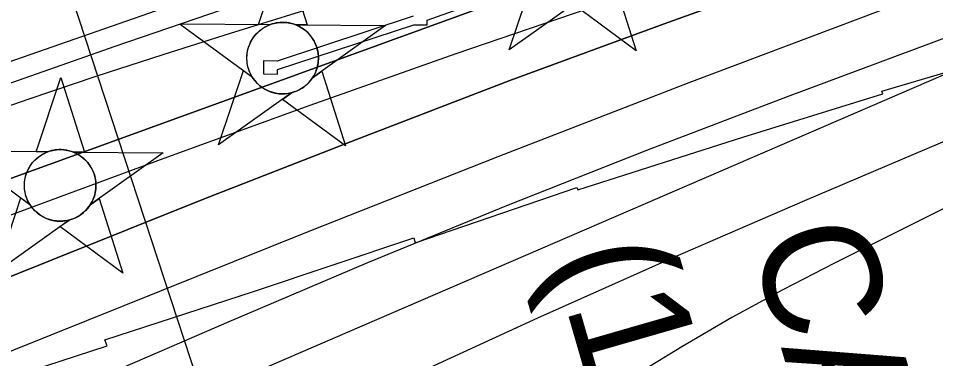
# Model space of a CAD drawing. Extents: x 3508733 to 3546731, y 546897 to 572481.
# Drawn here: x 3516057 to 3516840, y 565110 to 565401 of the extents above; entities that cross this region are included whole.
import ezdxf

# ---------------------------------------------------------------- set-up
doc = ezdxf.new("R2010")
doc.units = 0
for name, color, linetype in [('V-CHAN-DOCK', 7, 'Continuous'), ('V-CHAN-NAID', 7, 'Continuous'), ('V-RIVR-RANG', 7, 'Continuous'), ('V-RRAP-RVMT', 7, 'Continuous'), ('V-TOPO-DPTH', 7, 'Continuous'), ('V-TOPO-MAJR', 7, 'Continuous'), ('V-TOPO-MINR', 7, 'Continuous')]:
    doc.layers.add(name, color=color, linetype=linetype)

msp = doc.modelspace()

# ---------------------------------------------------------------- linework, layer by layer
at = {"layer": 'V-CHAN-DOCK'}
for points in [[(3516277.71, 565364.13), (3516265.95, 565364.2), (3516265.89, 565353.09), (3516277.89, 565353.02), (3516277.91, 565356.83), (3516394.32, 565395.13), (3516405.68, 565395.07), (3516405.71, 565399.01), (3516516.11, 565438.42)], [(3516393.73, 565402.31), (3516277.71, 565364.13)]]:
    msp.add_lwpolyline(points, dxfattribs=at)
at = {"layer": 'V-CHAN-NAID'}
for points in [[(3516271.37, 565395.1), (3516261.78, 565395.16), (3516282.91, 565458.65), (3516303.13, 565394.87), (3516293.55, 565394.94), (3516291.97, 565395.52), (3516289.87, 565396.14), (3516287.83, 565396.59), (3516285.8, 565396.9), (3516284.63, 565397.01), (3516283.1, 565397.09), (3516281.38, 565397.09), (3516280, 565397.02), (3516278.1, 565396.82), (3516276.73, 565396.6), (3516274.95, 565396.22), (3516273.42, 565395.8), (3516272.39, 565395.46)], [(3516537.87, 565418.16), (3516475.66, 565373.64), (3516496.79, 565437.12), (3516504.51, 565431.43), (3516505.14, 565430.47), (3516506.52, 565428.61), (3516507.74, 565427.19), (3516509.2, 565425.69), (3516510.59, 565424.44), (3516512.05, 565423.28), (3516513.45, 565422.29), (3516515.13, 565421.26), (3516516.84, 565420.35), (3516518.63, 565419.54), (3516520.08, 565418.98), (3516521.71, 565418.45), (3516523.93, 565417.89), (3516525.46, 565417.6), (3516527.49, 565417.34), (3516529.03, 565417.24), (3516530.89, 565417.22), (3516532.58, 565417.3), (3516534.29, 565417.47), (3516536.19, 565417.78)], [(3516555.9, 565431.07), (3516563.69, 565436.65), (3516583.92, 565372.87), (3516530.07, 565412.58), (3516537.87, 565418.16), (3516539.53, 565418.64), (3516541.14, 565419.2), (3516543.3, 565420.11), (3516545.04, 565420.99), (3516546.9, 565422.11), (3516548.64, 565423.32), (3516550.19, 565424.56), (3516551.48, 565425.73), (3516552.87, 565427.15), (3516554.07, 565428.55), (3516555.19, 565430.03)], [(3516271.37, 565395.1), (3516194.88, 565395.64), (3516256.44, 565350.24), (3516255.33, 565352.15), (3516254.52, 565353.78), (3516253.7, 565355.74), (3516253, 565357.8), (3516252.64, 565359.12), (3516252.27, 565360.75), (3516252.03, 565362.19), (3516251.84, 565363.79), (3516251.73, 565365.53), (3516251.72, 565367.11), (3516251.83, 565369.18), (3516252.01, 565370.8), (3516252.4, 565373), (3516252.88, 565374.93), (3516253.49, 565376.81), (3516254.14, 565378.49), (3516254.87, 565380.08), (3516255.68, 565381.61), (3516256.74, 565383.35), (3516257.77, 565384.82), (3516258.77, 565386.09), (3516259.78, 565387.24), (3516261.09, 565388.57), (3516262.14, 565389.54), (3516263.85, 565390.94), (3516265.07, 565391.81), (3516266.75, 565392.88), (3516268.48, 565393.82), (3516269.93, 565394.5)], [(3516293.55, 565394.94), (3516370.04, 565394.4), (3516307.83, 565349.87), (3516308.75, 565351.36), (3516309.72, 565353.21), (3516310.44, 565354.8), (3516311.18, 565356.75), (3516311.72, 565358.54), (3516312.12, 565360.17), (3516312.48, 565362.18), (3516312.67, 565363.76), (3516312.79, 565365.96), (3516312.76, 565368.03), (3516312.57, 565370.25), (3516312.31, 565372), (3516311.82, 565374.24), (3516311.18, 565376.38), (3516310.43, 565378.36), (3516309.78, 565379.8), (3516308.77, 565381.72), (3516307.71, 565383.44), (3516306.5, 565385.14), (3516305.23, 565386.68), (3516303.96, 565388.05), (3516302.33, 565389.58), (3516300.59, 565390.99), (3516298.91, 565392.17), (3516297.02, 565393.3), (3516295.55, 565394.06)], [(3516289.8, 565336.97), (3516227.6, 565292.45), (3516248.73, 565355.93), (3516256.44, 565350.24), (3516257.08, 565349.28), (3516258.46, 565347.42), (3516259.68, 565346), (3516261.14, 565344.5), (3516262.53, 565343.25), (3516263.98, 565342.09), (3516265.39, 565341.1), (3516267.06, 565340.07), (3516268.78, 565339.16), (3516270.57, 565338.35), (3516272.02, 565337.79), (3516273.64, 565337.26), (3516275.87, 565336.7), (3516277.4, 565336.41), (3516279.43, 565336.15), (3516280.96, 565336.05), (3516282.83, 565336.03), (3516284.51, 565336.1), (3516286.22, 565336.28), (3516288.13, 565336.59)], [(3516307.83, 565349.87), (3516315.63, 565355.46), (3516335.85, 565291.68), (3516282.01, 565331.39), (3516289.8, 565336.97), (3516291.47, 565337.44), (3516293.08, 565338), (3516295.24, 565338.92), (3516296.98, 565339.8), (3516298.84, 565340.92), (3516300.58, 565342.13), (3516302.13, 565343.37), (3516303.42, 565344.54), (3516304.8, 565345.96), (3516306.01, 565347.36), (3516307.13, 565348.84)], [(3516081.5, 565286.47), (3516071.91, 565286.54), (3516093.04, 565350.02), (3516113.26, 565286.24), (3516103.68, 565286.31), (3516102.1, 565286.89), (3516100.01, 565287.51), (3516097.97, 565287.96), (3516095.93, 565288.27), (3516094.76, 565288.38), (3516093.23, 565288.46), (3516091.51, 565288.46), (3516090.14, 565288.39), (3516088.23, 565288.19), (3516086.86, 565287.97), (3516085.08, 565287.59), (3516083.55, 565287.17), (3516082.52, 565286.84)], [(3516081.5, 565286.47), (3516005.01, 565287.01), (3516066.58, 565241.61), (3516065.46, 565243.52), (3516064.65, 565245.15), (3516063.83, 565247.12), (3516063.13, 565249.17), (3516062.77, 565250.49), (3516062.41, 565252.12), (3516062.16, 565253.56), (3516061.97, 565255.16), (3516061.86, 565256.9), (3516061.85, 565258.48), (3516061.96, 565260.55), (3516062.14, 565262.17), (3516062.53, 565264.37), (3516063.02, 565266.3), (3516063.62, 565268.18), (3516064.27, 565269.86), (3516065, 565271.45), (3516065.81, 565272.99), (3516066.88, 565274.72), (3516067.91, 565276.19), (3516068.91, 565277.46), (3516069.91, 565278.61), (3516071.22, 565279.94), (3516072.27, 565280.91), (3516073.99, 565282.31), (3516075.2, 565283.18), (3516076.88, 565284.25), (3516078.62, 565285.19), (3516080.06, 565285.88)], [(3516103.68, 565286.31), (3516180.17, 565285.77), (3516117.97, 565241.25), (3516118.88, 565242.73), (3516119.86, 565244.58), (3516120.57, 565246.17), (3516121.31, 565248.12), (3516121.85, 565249.91), (3516122.25, 565251.55), (3516122.61, 565253.56), (3516122.8, 565255.13), (3516122.92, 565257.33), (3516122.89, 565259.4), (3516122.71, 565261.62), (3516122.44, 565263.37), (3516121.95, 565265.61), (3516121.31, 565267.75), (3516120.56, 565269.73), (3516119.91, 565271.17), (3516118.9, 565273.09), (3516117.84, 565274.81), (3516116.63, 565276.51), (3516115.37, 565278.05), (3516114.09, 565279.42), (3516112.46, 565280.95), (3516110.72, 565282.36), (3516109.04, 565283.54), (3516107.15, 565284.67), (3516105.68, 565285.43)], [(3516099.94, 565228.34), (3516037.73, 565183.82), (3516058.86, 565247.3), (3516066.58, 565241.61), (3516067.21, 565240.65), (3516068.59, 565238.79), (3516069.81, 565237.37), (3516071.27, 565235.87), (3516072.66, 565234.62), (3516074.12, 565233.46), (3516075.52, 565232.47), (3516077.2, 565231.44), (3516078.91, 565230.53), (3516080.7, 565229.72), (3516082.15, 565229.16), (3516083.78, 565228.63), (3516086, 565228.07), (3516087.53, 565227.78), (3516089.56, 565227.52), (3516091.1, 565227.42), (3516092.96, 565227.4), (3516094.65, 565227.48), (3516096.36, 565227.65), (3516098.26, 565227.96)], [(3516117.97, 565241.25), (3516125.76, 565246.83), (3516145.99, 565183.05), (3516092.14, 565222.76), (3516099.94, 565228.34), (3516101.6, 565228.82), (3516103.21, 565229.38), (3516105.37, 565230.29), (3516107.11, 565231.17), (3516108.97, 565232.29), (3516110.71, 565233.5), (3516112.26, 565234.74), (3516113.55, 565235.91), (3516114.93, 565237.33), (3516116.14, 565238.73), (3516117.26, 565240.21)]]:
    msp.add_lwpolyline(points, close=True, dxfattribs=at)
for centre in [(3516282.26, 565366.56), (3516092.39, 565257.93)]:
    msp.add_circle(centre, 30.54, dxfattribs=at)
at = {"layer": 'V-RIVR-RANG'}
msp.add_line((3515963.1, 565843.08), (3516255.79, 564949.81), dxfattribs=at)
at = {"layer": 'V-RRAP-RVMT'}
msp.add_lwpolyline([(3515989.13, 565074.18), (3516132.63, 565121.03), (3516130.54, 565126.09), (3516257.27, 565167.39), (3516394.09, 565213.2), (3516395.45, 565208.98), (3516533.2, 565256.15), (3516534.09, 565254.06), (3516674.86, 565299.17), (3516794.47, 565336.21), (3516793.56, 565338.39), (3516905.42, 565371.52)], dxfattribs=at)
at = {"layer": 'V-TOPO-DPTH'}
for points in [[(3519491.95, 566155.36), (3518588.38, 566036.08), (3518584.29, 566035.5), (3518580.21, 566034.89), (3518576.14, 566034.2), (3518572.07, 566033.47), (3518468.45, 566014.04), (3518412.67, 566003.15), (3518357.01, 565991.72), (3518301.52, 565979.46), (3518246.15, 565966.65), (3517284.92, 565736.79), (3517282.79, 565736.26), (3517280.67, 565735.7), (3517276.45, 565734.49), (3516645.14, 565542.19), (3516518, 565502.59), (3516391.2, 565461.93), (3516264.92, 565419.69), (3516138.99, 565376.39), (3515918.07, 565298.89)], [(3519491.95, 566155.36), (3518588.38, 566036.08), (3518584.29, 566035.5), (3518580.21, 566034.89), (3518576.14, 566034.2), (3518572.07, 566033.47), (3518468.45, 566014.04), (3518412.67, 566003.15), (3518357.01, 565991.72), (3518301.52, 565979.46), (3518246.15, 565966.65), (3517284.92, 565736.79), (3517282.79, 565736.26), (3517280.67, 565735.7), (3517276.45, 565734.49), (3516645.14, 565542.19), (3516518, 565502.59), (3516391.2, 565461.93), (3516264.92, 565419.69), (3516138.99, 565376.39), (3515918.07, 565298.89)], [(3515970.63, 565235.12), (3516752.38, 565518.99), (3516841.72, 565550.44), (3516931.44, 565580.71), (3517021.75, 565609.22), (3517112.44, 565636.54), (3517240.57, 565673.78), (3517267.52, 565681.44), (3517294.54, 565688.88), (3517321.63, 565696.01), (3517348.79, 565702.92), (3517516.9, 565744.67), (3517628.23, 565771.97), (3517739.68, 565798.81), (3517851.28, 565824.98), (3517962.98, 565850.7), (3518521.9, 565977.62)], [(3515970.63, 565235.12), (3516752.38, 565518.99), (3516841.72, 565550.44), (3516931.44, 565580.71), (3517021.75, 565609.22), (3517112.44, 565636.54), (3517240.57, 565673.78), (3517267.52, 565681.44), (3517294.54, 565688.88), (3517321.63, 565696.01), (3517348.79, 565702.92), (3517516.9, 565744.67), (3517628.23, 565771.97), (3517739.68, 565798.81), (3517851.28, 565824.98), (3517962.98, 565850.7), (3518521.9, 565977.62)], [(3518423.39, 565898.47), (3517326.27, 565662.56), (3517315.07, 565659.97), (3517303.94, 565657.16), (3517292.9, 565653.99), (3517281.92, 565650.6), (3516680.87, 565454.72), (3516555.29, 565412.98), (3516430.05, 565370.25), (3516305.33, 565326.05), (3516180.94, 565280.86), (3515954.54, 565197.11)], [(3518423.39, 565898.47), (3517326.27, 565662.56), (3517315.07, 565659.97), (3517303.94, 565657.16), (3517292.9, 565653.99), (3517281.92, 565650.6), (3516680.87, 565454.72), (3516555.29, 565412.98), (3516430.05, 565370.25), (3516305.33, 565326.05), (3516180.94, 565280.86), (3515954.54, 565197.11)], [(3516020.6, 565168.58), (3516214.64, 565246.04), (3516345.25, 565297.25), (3516476.26, 565347.38), (3516607.88, 565395.9), (3516739.9, 565443.34), (3517300.23, 565640.83), (3517304.13, 565642.11), (3517308.06, 565643.3), (3517312.03, 565644.33), (3517316.03, 565645.25), (3517552.75, 565695.04), (3517675.19, 565720.53), (3517797.7, 565745.67), (3517920.31, 565770.3), (3518042.98, 565794.59), (3518522, 565888.39)], [(3516020.6, 565168.58), (3516214.64, 565246.04), (3516345.25, 565297.25), (3516476.26, 565347.38), (3516607.88, 565395.9), (3516739.9, 565443.34), (3517300.23, 565640.83), (3517304.13, 565642.11), (3517308.06, 565643.3), (3517312.03, 565644.33), (3517316.03, 565645.25), (3517552.75, 565695.04), (3517675.19, 565720.53), (3517797.7, 565745.67), (3517920.31, 565770.3), (3518042.98, 565794.59), (3518522, 565888.39)]]:
    msp.add_lwpolyline(points, dxfattribs=at)
at = {"layer": 'V-TOPO-MAJR'}
msp.add_lwpolyline([(3518553.52, 565865.33), (3517807.89, 565717.75), (3517726.11, 565700.76), (3517644.57, 565682.76), (3517563.39, 565663.22), (3517482.43, 565642.67), (3517381.63, 565616.07), (3517351.38, 565607.64), (3517321.31, 565598.68), (3517291.49, 565588.9), (3517261.83, 565578.58), (3516956.69, 565467.67), (3516792.63, 565407.13), (3516628.97, 565345.51), (3516465.93, 565282.29), (3516303.3, 565218), (3515989.92, 565092.33)], dxfattribs=at)
at = {"layer": 'V-TOPO-MINR'}
for points in [[(3519491.95, 566155.36), (3518588.38, 566036.08), (3518584.29, 566035.5), (3518580.21, 566034.89), (3518576.14, 566034.2), (3518572.07, 566033.47), (3518468.45, 566014.04), (3518412.67, 566003.15), (3518357.01, 565991.72), (3518301.52, 565979.46), (3518246.15, 565966.65), (3517284.92, 565736.79), (3517282.79, 565736.26), (3517280.67, 565735.7), (3517276.45, 565734.49), (3516645.14, 565542.19), (3516518, 565502.59), (3516391.2, 565461.93), (3516264.92, 565419.69), (3516138.99, 565376.39), (3515918.07, 565298.89)], [(3519240.5, 566142.01), (3519135.28, 566127.86), (3518600.38, 566051.76), (3518589.49, 566050.13), (3518578.62, 566048.38), (3518567.78, 566046.48), (3518556.96, 566044.46), (3518324.62, 565999.4), (3518197.87, 565973.76), (3518071.42, 565946.78), (3517945.41, 565917.77), (3517819.7, 565887.43), (3517296.21, 565756.62), (3517286.11, 565754.04), (3517276.02, 565751.39), (3517265.96, 565748.65), (3517255.92, 565745.83), (3516959.4, 565661.14), (3516801.55, 565614.57), (3516644.27, 565566.19), (3516487.85, 565515.08), (3516332.01, 565462.17), (3515927.52, 565320.9)], [(3518521.9, 565977.62), (3517962.98, 565850.7), (3517851.28, 565824.98), (3517739.68, 565798.81), (3517628.23, 565771.97), (3517516.9, 565744.67), (3517348.79, 565702.92), (3517321.63, 565696.01), (3517294.54, 565688.88), (3517267.52, 565681.44), (3517240.57, 565673.78), (3517112.44, 565636.54), (3517021.75, 565609.22), (3516931.44, 565580.71), (3516841.72, 565550.44), (3516752.38, 565518.99), (3515970.63, 565235.12)], [(3518423.39, 565898.47), (3517326.27, 565662.56), (3517315.07, 565659.97), (3517303.94, 565657.16), (3517292.9, 565653.99), (3517281.92, 565650.6), (3516680.87, 565454.72), (3516555.29, 565412.98), (3516430.05, 565370.25), (3516305.33, 565326.05), (3516180.94, 565280.86), (3515954.54, 565197.11)], [(3518522, 565888.39), (3518042.98, 565794.59), (3517920.31, 565770.3), (3517797.7, 565745.67), (3517675.19, 565720.53), (3517552.75, 565695.04), (3517316.03, 565645.25), (3517312.03, 565644.33), (3517308.06, 565643.3), (3517304.13, 565642.11), (3517300.23, 565640.83), (3516739.9, 565443.34), (3516607.88, 565395.9), (3516476.26, 565347.38), (3516345.25, 565297.25), (3516214.64, 565246.04), (3516020.6, 565168.58)], [(3518554.21, 565773.77), (3517716.06, 565602.62), (3517654.15, 565589.27), (3517592.45, 565575.03), (3517531.08, 565559.45), (3517469.93, 565542.98), (3517412.99, 565526.98), (3517380.68, 565517.23), (3517348.66, 565506.66), (3517317.07, 565494.86), (3517285.77, 565482.25), (3516727.54, 565244.79), (3516613.34, 565195.27), (3516499.61, 565144.69), (3516386.59, 565092.54)], [(3518259.14, 565768.63), (3517356.59, 565570.07), (3517344.07, 565567.03), (3517331.66, 565563.65), (3517319.4, 565559.75), (3517307.24, 565555.5), (3516712.83, 565333.54), (3516592.85, 565287.68), (3516473.37, 565240.6), (3516354.63, 565191.68), (3516236.38, 565141.52), (3516054.74, 565062.82)], [(3518120.37, 565713.14), (3517963.35, 565681.04), (3517806.46, 565648.34), (3517649.66, 565615.25), (3517344.99, 565550.33), (3517340.61, 565549.29), (3517336.26, 565548.12), (3517331.97, 565546.76), (3517327.72, 565545.27), (3517197.55, 565496.32), (3517128.45, 565469.76), (3517059.61, 565442.54), (3516991.16, 565414.34), (3516922.99, 565385.47), (3516030.55, 565000.03)], [(3518174.75, 565670.41), (3518029.52, 565637.18), (3517884.96, 565601.14), (3517740.85, 565563.24), (3517378.4, 565464.15), (3517370.46, 565461.84), (3517362.58, 565459.36), (3517354.78, 565456.63), (3517347.04, 565453.73), (3517192.6, 565393.06), (3517108.18, 565358.58), (3517024.42, 565322.62), (3516941.65, 565284.42), (3516859.55, 565244.74), (3516753.15, 565191.54), (3516709.17, 565168.73), (3516665.68, 565145.07), (3516622.9, 565120.12), (3516580.61, 565094.33)], [(3516902.14, 565596.14), (3516781.19, 565557.63), (3516660.17, 565519.33), (3516539.06, 565481.35), (3516417.87, 565443.58), (3516237.5, 565387.64), (3516180.05, 565369.47), (3516122.74, 565350.87), (3516065.65, 565331.64), (3516008.69, 565311.98)]]:
    msp.add_lwpolyline(points, dxfattribs=at)

# ---------------------------------------------------------------- texts
at = {"layer": 'V-CHAN-NAID'}
for s, p in [('CARGILL-NAGOC OILSEED ', (3516680.67, 565212.54)), (' (139.8) (3)', (3516500.81, 565234.11))]:
    msp.add_text(s, height=100, rotation=286.0935, dxfattribs=at).set_placement(p)

doc.saveas('drawing.dxf')
